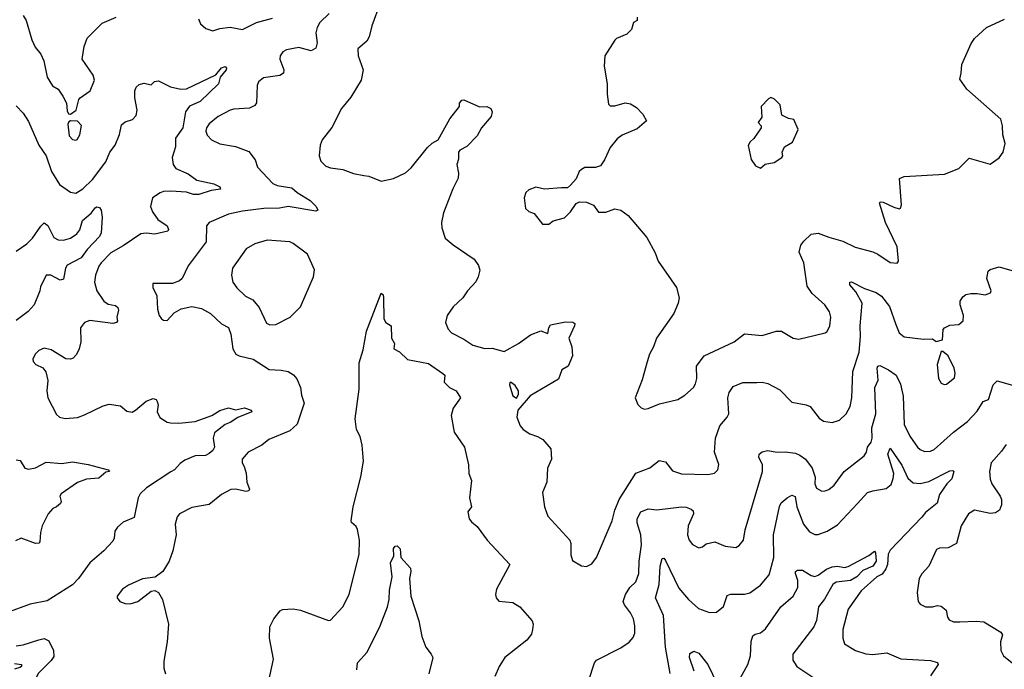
# Model space of a CAD drawing. Extents: x 2133489 to 2292442, y 756223 to 916462.
# Tile 397 of 463: x 2239845 to 2245455, y 887048 to 890750. Entities that reach past the tile are written whole.
import ezdxf

# ---------------------------------------------------------------- set-up
doc = ezdxf.new("R2010")
doc.units = 0

msp = doc.modelspace()

# ---------------------------------------------------------------- linework, layer by layer
at = {"layer": '0CON20XD'}
for points in [[(2241899.2, 890845), (2241852, 890715), (2241836.9, 890653.1), (2241822, 890628), (2241771.2, 890585), (2241774, 890545), (2241801.4, 890465), (2241791.5, 890405), (2241731.3, 890308.7), (2241679.2, 890245), (2241623.2, 890136.8), (2241568, 890065), (2241557.5, 890035), (2241552, 889975), (2241560.8, 889945), (2241590, 889915), (2241615, 889905.7), (2241686.8, 889896.8), (2241746.4, 889873.6), (2241805, 889862), (2241835, 889858.6), (2241905, 889830.8), (2241975, 889845.7), (2242043, 889877), (2242075, 889906.2), (2242167.9, 890022.1), (2242194.2, 890045.8), (2242228.8, 890065), (2242296.2, 890185), (2242350, 890255), (2242351.2, 890275), (2242365, 890292.5), (2242375, 890293.3), (2242465, 890253.3), (2242506.1, 890256.1), (2242530, 890245), (2242537.5, 890225), (2242531.7, 890198.3), (2242476.7, 890135), (2242452.3, 890087.7), (2242391.7, 890028.3), (2242353.4, 890006.6), (2242344.3, 889995), (2242344.2, 889955), (2242335.7, 889924.3), (2242345.8, 889875), (2242342.7, 889847.3), (2242312.7, 889787.3), (2242259.5, 889650.5), (2242248.8, 889595), (2242250, 889565), (2242268.8, 889505), (2242315, 889468), (2242433.8, 889385), (2242459.1, 889349.1), (2242466.2, 889323.8), (2242457.8, 889285), (2242443.6, 889256.4), (2242396, 889205), (2242369.2, 889165), (2242315, 889114.4), (2242280, 889065), (2242270.8, 889025), (2242285.7, 888985.7), (2242305.6, 888965.6), (2242375, 888930), (2242426.2, 888895), (2242495, 888875.6), (2242537.4, 888877.4), (2242605, 888860), (2242686.2, 888905), (2242755, 888953.8), (2242815, 888976.7), (2242855, 888962.5), (2242860, 888995), (2242868.8, 889011.2), (2242955, 889029.2), (2242997.3, 889027.3), (2243008, 889018), (2243006.2, 889005), (2242973.8, 888935), (2242991.2, 888885), (2242993.8, 888835), (2242970, 888775), (2242933.8, 888755), (2242915, 888702.5), (2242754.1, 888605.9), (2242683.3, 888525), (2242676.7, 888485), (2242695.8, 888435.8), (2242713.8, 888415), (2242750.9, 888390.9), (2242795, 888375.8), (2242825, 888358), (2242872, 888305), (2242875.8, 888245), (2242853.1, 888195), (2242849.2, 888115), (2242824.2, 888055), (2242834.2, 887974.2), (2242855, 887921.2), (2242979.2, 887785), (2242985.6, 887765), (2242985, 887700), (2242995, 887667.5), (2243045, 887637.5), (2243075, 887633.8)], [(2239865, 890774), (2239881.4, 890745), (2239914.3, 890635), (2239933.2, 890593.2), (2239965, 890553.3), (2239982.9, 890515), (2240002.1, 890422.1), (2240032.7, 890372.7), (2240063.9, 890353.9), (2240090, 890315), (2240111.2, 890275), (2240115, 890230), (2240123.6, 890213.6), (2240135, 890212.5), (2240166.1, 890233.9), (2240181.2, 890295), (2240188.8, 890305), (2240246.2, 890345), (2240271.2, 890405), (2240263.8, 890435), (2240200, 890525), (2240211.9, 890598.1), (2240230, 890645), (2240315, 890730), (2240395, 890764.2)], [(2241608, 890785), (2241556, 890735), (2241539.5, 890705), (2241532.8, 890675), (2241540.7, 890619.3), (2241532.4, 890587.6), (2241505, 890572.9), (2241435, 890591.5), (2241365, 890577.8), (2241345, 890567.1), (2241330, 890545), (2241326.9, 890525), (2241350.6, 890465), (2241347.5, 890445), (2241327.6, 890432.4), (2241235, 890418.2), (2241205, 890396), (2241197.1, 890375), (2241193.4, 890276.6), (2241185, 890260.8), (2241155, 890245.6), (2241065, 890240.8), (2241045, 890234.2), (2240975, 890199.2), (2240925, 890156), (2240910, 890135), (2240906.2, 890115), (2240912.3, 890092.3), (2240937.5, 890065), (2240985, 890043.8), (2241075, 890028), (2241150, 890000), (2241187.5, 889952.5), (2241199.5, 889909.5), (2241287.6, 889817.6), (2241312.5, 889805), (2241395, 889792.5), (2241425.8, 889765), (2241499.1, 889719.1), (2241534.3, 889685), (2241543.8, 889665), (2241531.7, 889658.3), (2241375, 889685.5), (2241325, 889676.2), (2241235.4, 889674.6), (2241115, 889659.2), (2241035, 889641.5), (2240924, 889595), (2240908.6, 889575), (2240908.1, 889485), (2240805, 889348), (2240771.2, 889275), (2240755, 889262), (2240715, 889246), (2240603.8, 889246.2), (2240603.3, 889225), (2240625.9, 889175.9), (2240630.5, 889100.5)], [(2240863.8, 890755), (2240875, 890727.5), (2240905, 890700), (2240945, 890686.2), (2240985, 890700), (2241045, 890706.9), (2241115, 890694), (2241195, 890734.3), (2241285, 890759.5)], [(2243363.3, 890765), (2243363.6, 890746.4), (2243342.5, 890735), (2243330, 890695), (2243305, 890667.5), (2243246.1, 890643.9), (2243235, 890633.3), (2243178, 890545), (2243174.2, 890485), (2243192.5, 890385), (2243192, 890325), (2243199.3, 890269.3), (2243210, 890260), (2243235, 890258.8), (2243294.1, 890275.9), (2243325, 890270), (2243359.3, 890249.3), (2243395, 890212.5), (2243416.1, 890173.9), (2243362.3, 890127.7), (2243277.3, 890092.7), (2243248.8, 890071.2), (2243208.8, 890021.2), (2243177.7, 889952.3), (2243155, 889917.5), (2243125, 889907.5), (2243065, 889907.5), (2243045, 889897.5), (2243033.3, 889885), (2243016.1, 889843.9), (2242983, 889807), (2242967, 889793), (2242931.7, 889791.7), (2242835, 889783.8), (2242785, 889796.2), (2242745, 889781.2), (2242728.8, 889765), (2242718.8, 889735), (2242726.7, 889675), (2242745, 889656.7), (2242775.8, 889645.8), (2242823.3, 889585), (2242860, 889585), (2242885, 889603.3), (2242948.3, 889621.7), (2242982.5, 889655), (2243015, 889702.5), (2243035, 889712.5), (2243075, 889710), (2243115, 889692.5), (2243143.6, 889653.6), (2243185, 889654.2), (2243235, 889672.5), (2243270, 889665), (2243312, 889635), (2243418.9, 889508.9), (2243465, 889422.5), (2243483.3, 889375), (2243587.8, 889225), (2243602, 889165), (2243596, 889135), (2243571.2, 889075), (2243473.8, 888935), (2243456.7, 888885), (2243433.8, 888845), (2243420.5, 888799.5), (2243391.7, 888698.3), (2243351.2, 888595), (2243366.4, 888556.4), (2243385, 888537.5), (2243405, 888530), (2243425, 888533.8)], [(2243425, 888533.8), (2243489.5, 888560.5), (2243595, 888586.2), (2243635, 888610), (2243683.8, 888655), (2243695.8, 888675), (2243703.1, 888705), (2243701.1, 888775), (2243744.3, 888835), (2243915.9, 888914.1), (2243975, 888960.6), (2244075, 888950.8), (2244155, 888974.3), (2244185, 888976), (2244252.5, 888935), (2244285, 888929.2), (2244434.1, 888965.9), (2244445.8, 888974.2), (2244460, 889005), (2244465.8, 889054.2), (2244458, 889085), (2244432.5, 889125), (2244359.6, 889189.6), (2244331.7, 889231.7), (2244312.5, 889365), (2244285.8, 889425), (2244296, 889465), (2244311.8, 889488.2), (2244355, 889527.8), (2244395, 889534.2), (2244455, 889510), (2244535, 889488.6), (2244605, 889453.5), (2244705, 889427.1), (2244735, 889414), (2244805, 889366.2), (2244845, 889362.5), (2244852.5, 889375), (2244844, 889455), (2244777.5, 889595), (2244743.3, 889705), (2244747.5, 889712.5), (2244765, 889711.2), (2244825, 889682), (2244855, 889673.3), (2244863, 889677), (2244868.8, 889695), (2244857.5, 889845), (2244885, 889856), (2245115, 889870.6), (2245195, 889902.5), (2245255, 889961.2), (2245375, 889926.7), (2245426.4, 889963.6), (2245447.5, 889995), (2245460, 890045), (2245446.2, 890095), (2245443.9, 890146.1), (2245435, 890183.3), (2245241.2, 890355), (2245200.7, 890410.7), (2245210, 890445), (2245213.3, 890495), (2245266.7, 890615), (2245285, 890643.3), (2245354.2, 890705.8), (2245455, 890754.2)], [(2239825, 890260), (2239865, 890218), (2239895, 890170), (2239954.8, 890034.8), (2239995.4, 889975), (2240025.4, 889885), (2240072, 889812), (2240135, 889767.5), (2240165, 889761.9), (2240205, 889785.5), (2240259.9, 889840.1), (2240335, 889940), (2240357.9, 889995), (2240388.1, 890035), (2240414.4, 890095.6), (2240425, 890152), (2240445, 890167.5), (2240488.3, 890181.7), (2240508, 890205), (2240514.2, 890235), (2240500.6, 890305), (2240501.4, 890345), (2240508.8, 890365), (2240525, 890381.2), (2240555, 890388.6), (2240595, 890378.8), (2240612.3, 890397.7), (2240635, 890402.5), (2240705, 890367.5), (2240762.5, 890355), (2240795, 890357.1), (2240963.4, 890436.6), (2240995, 890476.4), (2241015, 890484.2), (2241022.9, 890475), (2241021.9, 890465), (2240986.8, 890423.2), (2240977.8, 890385), (2240872.8, 890285), (2240812.6, 890257.4), (2240790.5, 890225), (2240773.8, 890135), (2240732.9, 890075), (2240732.2, 890025), (2240714.1, 889965), (2240718.5, 889925), (2240735, 889901.5), (2240805, 889872.3), (2240855, 889836.2), (2240951.2, 889815), (2240985, 889798.1), (2240990, 889785), (2240935, 889776), (2240865, 889754.7), (2240835, 889754.7), (2240795, 889767.3), (2240707, 889773), (2240665, 889770.9), (2240645, 889763.3), (2240602, 889735), (2240589.4, 889685), (2240601.1, 889655), (2240631.8, 889611.8), (2240685, 889576), (2240692.2, 889555), (2240688.6, 889545), (2240615, 889528.5), (2240565, 889533.5), (2240535, 889530), (2240435, 889461.8), (2240365, 889421.5), (2240309.1, 889365), (2240295.5, 889345), (2240277.8, 889295), (2240270.6, 889255), (2240284.5, 889205), (2240325, 889145.6), (2240348.3, 889128.3), (2240390.6, 889120.6), (2240405, 889109.4), (2240407.5, 889095), (2240399.1, 889055), (2240403.1, 889035), (2240397.1, 889025), (2240375, 889018.2), (2240245, 889035.6), (2240215, 889024), (2240190.8, 888995), (2240193.1, 888915), (2240184.2, 888875), (2240168.7, 888841.3), (2240149.1, 888820.9), (2240135, 888815.8), (2240108, 888818), (2240025, 888869.2), (2239985, 888879.2), (2239953.3, 888865), (2239933.8, 888845), (2239920, 888815), (2239921.7, 888801.7), (2239937.5, 888785), (2239976.1, 888766.1), (2239993.9, 888743.9), (2240006.2, 888695), (2240000, 888635), (2240006, 888595), (2240055, 888500), (2240072.5, 888485), (2240105, 888477.5), (2240175, 888482.9), (2240215, 888498.1), (2240320.2, 888549.8), (2240355, 888559.4), (2240418.8, 888548.8), (2240455, 888518.8), (2240485, 888514.2), (2240505, 888524.2), (2240565, 888575.6), (2240605, 888592), (2240623.3, 888585), (2240628.8, 888575), (2240633.8, 888555), (2240628, 888515), (2240643.2, 888483.2), (2240685, 888457.5), (2240705, 888452.9), (2240750.9, 888450.9), (2240845, 888460.4), (2240940, 888495), (2240985, 888523.8), (2241035, 888538.9), (2241075, 888527.1), (2241125, 888537.5), (2241163.3, 888525), (2241167.5, 888515), (2241087.1, 888482.9), (2241045, 888454.5), (2241016.4, 888443.6), (2240955, 888395.8), (2240946.7, 888365), (2240955.5, 888315), (2240945.5, 888295), (2240925, 888277.1), (2240903, 888267), (2240845, 888264), (2240785, 888239.2), (2240759.3, 888220.7), (2240727.5, 888185), (2240706.7, 888173.3), (2240567.8, 888082.2), (2240531.7, 888048.3), (2240520, 888025), (2240496.5, 887913.5), (2240435, 887887.5), (2240402.7, 887857.3), (2240387.1, 887835), (2240382.9, 887795), (2240375, 887778), (2240325, 887724.2), (2240245.5, 887654.5), (2240180, 887565), (2240145, 887530), (2240001.7, 887438.3), (2239905, 887420), (2239769.3, 887370.7)], [(2244065, 889903.3), (2244093, 889927), (2244143.6, 889936.4), (2244187.5, 889965), (2244192.5, 889975), (2244190, 889995), (2244202.5, 890025), (2244248.3, 890051.7), (2244281.2, 890125), (2244255, 890182.5), (2244225, 890187.5), (2244187, 890207), (2244177.5, 890265), (2244145, 890297.5), (2244125, 890306.7), (2244110.7, 890299.3), (2244070, 890255), (2244072.5, 890195), (2244052.5, 890165), (2244070, 890145), (2244070, 890135), (2244027.3, 890072.7), (2244006.7, 890055), (2243996.4, 890033.6), (2244013, 889953), (2244037, 889917), (2244065, 889903.3)], [(2240165, 890063.3), (2240173.3, 890066.7), (2240188, 890095), (2240196.8, 890146.8), (2240175, 890171.2), (2240135, 890173.3), (2240125, 890167.5), (2240120, 890155), (2240127.7, 890087.7), (2240145, 890066.7), (2240165, 890063.3)], [(2239825, 889431.5), (2239885, 889473.8), (2239917.7, 889505), (2239965, 889574), (2239985, 889593.3), (2240005, 889576.7), (2240038.8, 889508.8), (2240065, 889495.8), (2240095, 889494.5), (2240135.4, 889504.6), (2240170.5, 889529.5), (2240187.1, 889552.9), (2240203.2, 889605), (2240251.9, 889648.1), (2240275, 889677.3), (2240285, 889683.1), (2240299.3, 889679.3), (2240308.6, 889665), (2240315.7, 889624.3), (2240309.4, 889535), (2240300.6, 889515), (2240229.2, 889440.8), (2240195, 889392.5), (2240115, 889352.2), (2240106.2, 889335), (2240095, 889271.2), (2240075, 889265.8), (2240023.3, 889295), (2239995.7, 889294.3), (2239962.7, 889227.3), (2239960, 889205), (2239928, 889125), (2239892.4, 889087.6), (2239825, 889035.8)], [(2241270.5, 889010.5), (2241305, 889012.5), (2241385.5, 889054.5), (2241445, 889113.3), (2241519.2, 889285), (2241524.2, 889325), (2241485.7, 889415), (2241404, 889475), (2241385, 889484.4), (2241255, 889494.4), (2241185, 889473.3), (2241134.7, 889445.3), (2241057.5, 889335), (2241051.9, 889295), (2241059.4, 889255), (2241081.7, 889221.7), (2241130.8, 889175), (2241173.1, 889153.1), (2241210.3, 889110.3), (2241250.3, 889020.3), (2241270.5, 889010.5)], [(2243075, 887633.8), (2243105, 887648.8), (2243130.8, 887685), (2243220, 887895), (2243236.4, 887955), (2243261.2, 888015), (2243354.7, 888165.3), (2243435, 888196.9), (2243487.7, 888237.7), (2243525, 888230), (2243565, 888179.2), (2243615, 888161.4), (2243765, 888158), (2243803.6, 888166.4), (2243823.3, 888185), (2243829.2, 888215), (2243804.4, 888285), (2243808.9, 888365), (2243835, 888435.8), (2243875.6, 888485), (2243884.4, 888505), (2243880, 888595), (2243886.9, 888625), (2243909.7, 888660.3), (2243965, 888683.1), (2244045, 888682.9), (2244075, 888684.3), (2244106.8, 888676.8), (2244175, 888640.8), (2244245, 888570.6), (2244325, 888555.6), (2244348.8, 888545), (2244400.3, 888480.3), (2244425, 888462), (2244475, 888454), (2244515, 888468), (2244554.2, 888505), (2244576.7, 888545), (2244586.2, 888595), (2244592.1, 888745), (2244627.1, 888855), (2244635.4, 888944.6), (2244633.8, 889005), (2244644.5, 889135), (2244608.9, 889198.9), (2244575, 889240), (2244573.8, 889255), (2244585, 889255.8), (2244658.8, 889218.8), (2244724, 889195), (2244754.3, 889175), (2244800.5, 889115), (2244836, 889014), (2244855.7, 888965), (2244885, 888943.1), (2244995, 888928.9), (2245045, 888931.2), (2245067, 888917), (2245103.3, 888926.7), (2245106, 888984), (2245113.3, 888995), (2245145, 889010), (2245195, 889012.5), (2245220.8, 889035), (2245222.9, 889065), (2245204, 889125), (2245204.2, 889145.8), (2245219.5, 889170.5), (2245235, 889183.8), (2245265, 889190), (2245300.7, 889190.7), (2245345, 889182.5), (2245376.4, 889193.6), (2245380, 889205), (2245356.2, 889275), (2245363.6, 889316.4), (2245375, 889327.5), (2245425, 889341.2), (2245525, 889314.2)], [(2241263.3, 886975), (2241290.5, 887105), (2241268.8, 887225), (2241270.6, 887289.4), (2241293.7, 887336.3), (2241329.1, 887380.9), (2241341.5, 887388.5), (2241403, 887393), (2241445.6, 887385.6), (2241603.6, 887326.4), (2241615, 887327.5), (2241686.3, 887403.7), (2241721.5, 887475), (2241779.6, 887705), (2241781.1, 887785), (2241769.4, 887845), (2241761.5, 887861.5), (2241735.8, 887885), (2241734.4, 887894.4), (2241744.3, 887975), (2241789.4, 888145), (2241802.9, 888235), (2241795.7, 888325), (2241784, 888375), (2241764.5, 888414.5), (2241756.9, 888475), (2241780, 888645), (2241780, 888795), (2241802, 888868), (2241820, 888975), (2241905, 889192.5), (2241915, 889182.5), (2241918.5, 889165), (2241920, 889045), (2241930.8, 889025), (2241961.2, 889005), (2241963.3, 888935), (2241980, 888905), (2241977.5, 888875), (2242008.3, 888858.3), (2242054.1, 888814.1), (2242175, 888791.1), (2242255, 888733.3), (2242266.7, 888725), (2242263.9, 888683.9), (2242293.9, 888653.9), (2242332.5, 888635), (2242357.1, 888595), (2242315, 888536.2), (2242302.5, 888495), (2242320.5, 888400.5), (2242378.8, 888315), (2242403, 888213), (2242404.5, 888164.5), (2242420, 888125), (2242408, 888025), (2242420, 887975), (2242399.2, 887945), (2242405.6, 887905.6), (2242418.3, 887888.3), (2242452.4, 887862.4), (2242508, 887785), (2242636.7, 887645), (2242562.5, 887505), (2242556.2, 887475), (2242560, 887455), (2242575, 887436.7), (2242655, 887429.2), (2242695, 887404), (2242764, 887325), (2242770, 887305), (2242767.5, 887275), (2242761.2, 887248.8), (2242734, 887215), (2242609.2, 887115), (2242577.5, 887065), (2242552.7, 887007.3)], [(2240630.5, 889100.5), (2240640, 889065), (2240652.5, 889045), (2240665, 889037.5), (2240685, 889036.7), (2240725, 889080), (2240765, 889102.5), (2240825, 889115.6), (2240880, 889105), (2240931.2, 889075), (2240995, 889017.5), (2241035.5, 888995.5), (2241048.7, 888958.7), (2241060, 888875), (2241076.2, 888845), (2241095, 888834.3), (2241175, 888815.8), (2241266, 888756), (2241335, 888753.3), (2241375, 888744.4), (2241405, 888727.1), (2241423.8, 888703.8), (2241445.5, 888655), (2241450.9, 888610.9), (2241465.7, 888565), (2241425.3, 888444.7), (2241385, 888408.1), (2241265, 888358.5), (2241224, 888326), (2241147.5, 888285), (2241113.1, 888245), (2241113.3, 888225), (2241123.2, 888203.2), (2241134.6, 888165), (2241139.5, 888115), (2241154, 888075), (2241150, 888065), (2241135, 888061.4), (2241075, 888075.6), (2241047.6, 888072.4), (2240995, 888044.2), (2240925, 887986.9), (2240825, 887970.8), (2240755, 887933.8), (2240742.1, 887917.9), (2240730, 887875), (2240735.8, 887815), (2240716.7, 887723.3), (2240697.1, 887665), (2240661.2, 887605), (2240617.7, 887572.3), (2240545, 887563.8), (2240465, 887528.1), (2240431.4, 887505), (2240400, 887465), (2240400, 887455), (2240416.2, 887435), (2240445, 887423.1), (2240475, 887421.1), (2240518.8, 887435), (2240595, 887493.8), (2240615, 887496.7), (2240635, 887486.7), (2240658, 887445), (2240692.9, 887305), (2240684.4, 887205.6), (2240665.8, 887095), (2240666, 887055), (2240675, 887022.5)], [(2245111.7, 888671.7), (2245125, 888673.8), (2245170.5, 888709.5), (2245175.8, 888735), (2245169.2, 888765), (2245135.6, 888835), (2245105, 888860), (2245095, 888860), (2245072.9, 888785), (2245080, 888705), (2245095, 888678.8), (2245111.7, 888671.7)], [(2243085, 886980), (2243120.6, 887085), (2243130.6, 887099.4), (2243270.4, 887169.6), (2243316.6, 887203.4), (2243339.7, 887230.3), (2243349.4, 887255), (2243350, 887295), (2243341.5, 887335), (2243325, 887369.2), (2243290, 887415), (2243283.3, 887435), (2243295.7, 887475), (2243321.4, 887515), (2243355, 887547.5), (2243372.3, 887595), (2243374.7, 887665), (2243387.4, 887757.4), (2243384.1, 887815), (2243363.7, 887883.7), (2243362.8, 887905), (2243384.1, 887945.9), (2243425, 887963.5), (2243475, 887956.9), (2243615, 887973.5), (2243642.1, 887972.1), (2243671.4, 887961.4), (2243681.4, 887951.4), (2243684.3, 887935), (2243654.5, 887865), (2243648.9, 887815), (2243660, 887785), (2243678.8, 887758.8), (2243715, 887740), (2243735, 887746.2), (2243757, 887763), (2243805, 887774.3), (2243865, 887749.2), (2243925, 887742), (2243945, 887753.8), (2243969.2, 887785), (2243977.5, 887842.5), (2244076.9, 888175), (2244077.1, 888215), (2244057.1, 888255), (2244058, 888275), (2244075, 888288.1), (2244105, 888294.4), (2244160, 888285), (2244207.2, 888287.2), (2244265, 888280), (2244289.4, 888269.4), (2244321.5, 888245), (2244360.8, 888195), (2244376.8, 888143.2), (2244375.6, 888105), (2244385, 888081.2), (2244415, 888064.2), (2244435, 888064.4), (2244455, 888072.9), (2244485, 888097.5), (2244542.9, 888175), (2244655.7, 888265), (2244669.4, 888285), (2244675.5, 888315), (2244697.2, 888342.7), (2244702.5, 888365), (2244700.4, 888425), (2244722.4, 888505), (2244717.5, 888655), (2244736.9, 888696.9), (2244729.6, 888765), (2244735, 888775.6), (2244745, 888778.9), (2244795.3, 888755.3), (2244839.2, 888725), (2244863.9, 888673.9), (2244878.7, 888605), (2244884.2, 888444.2), (2244916.8, 888376.8), (2244960.6, 888315), (2244975, 888300.6), (2244999.5, 888289.5), (2245035, 888290.8), (2245055, 888301.5), (2245165, 888400), (2245245, 888460.6), (2245299.9, 888520.1), (2245335, 888574.2), (2245364.4, 888585.6), (2245391.2, 888668.8), (2245415, 888692.5), (2245515, 888664)], [(2242675, 888592.5), (2242686.4, 888613.6), (2242687.5, 888635), (2242667.5, 888665), (2242645, 888683.3), (2242637.5, 888682.5), (2242635, 888670), (2242655, 888606.7), (2242675, 888592.5)], [(2245465, 888330), (2245439.5, 888290.5), (2245380.6, 888225), (2245370, 888175), (2245375, 888132.5), (2245384.3, 888105), (2245431.9, 888035), (2245439.4, 888015), (2245439.4, 887985), (2245427.1, 887955), (2245405, 887940), (2245375, 887936.9), (2245285, 887954.3), (2245250, 887935), (2245210, 887865), (2245182, 887765), (2245135, 887740.6), (2245085, 887739.2), (2245068.8, 887731.2), (2245025, 887636.2), (2244985, 887592), (2244970.6, 887565), (2244959.2, 887485), (2244964, 887435), (2244975, 887418.8), (2245005, 887404.2), (2245045, 887404.3), (2245075, 887412), (2245095, 887408.8), (2245124, 887385), (2245130.8, 887345), (2245140.7, 887330.7), (2245165, 887319.5), (2245202, 887318), (2245295, 887322.5), (2245337.9, 887317.9), (2245435, 887260), (2245444, 887245), (2245433.1, 887205), (2245435.8, 887155), (2245451.2, 887125), (2245498.8, 887085)], [(2243550.9, 887025), (2243525.3, 887175), (2243513.2, 887355), (2243467.8, 887455), (2243488.1, 887531.9), (2243494.1, 887635.9), (2243505, 887680), (2243515, 887681.2), (2243525, 887668), (2243599.9, 887509.9), (2243655.3, 887445.3), (2243712, 887395), (2243775, 887371.4), (2243815.6, 887374.4), (2243854.4, 887405.6), (2243875, 887468.8), (2243894.4, 887475.6), (2243975, 887475.7), (2244005, 887484.3), (2244065, 887527.5), (2244115, 887585.7), (2244142.1, 887685), (2244139.5, 887815), (2244174.7, 887975.3), (2244184, 887996), (2244218.5, 888025), (2244245, 888039.6), (2244263.8, 888033.8), (2244273.1, 887975), (2244310, 887875), (2244345, 887831.4), (2244375, 887817.1), (2244395, 887817.1), (2244445, 887835.7), (2244505, 887872.2), (2244617.6, 887992.4), (2244676.2, 888055), (2244705, 888065.6), (2244782.1, 888077.9), (2244809.4, 888100.6), (2244822.3, 888135), (2244825.2, 888164.8), (2244791.5, 888275), (2244805, 888308), (2244871.5, 888211.5), (2244905, 888137.8), (2244935, 888110), (2244975, 888107.8), (2245025, 888118.4), (2245145, 888178.6), (2245161.2, 888181.2), (2245168, 888175), (2245156.6, 888133.4), (2245126.9, 888105), (2245085.4, 888044.6), (2245071.9, 887995), (2245005, 887941.9), (2244985, 887914.3), (2244805, 887726.9), (2244794, 887705), (2244788.9, 887645), (2244780.1, 887619.9), (2244759.5, 887590.5), (2244728, 887575), (2244639.4, 887495), (2244565, 887390), (2244535.7, 887275), (2244534, 887225), (2244545, 887193.3), (2244607.5, 887155), (2244665, 887135.7), (2244705, 887133.3), (2244785, 887141.1), (2244865, 887107.8), (2245035, 887098.6), (2245075, 887086), (2245077.5, 887075), (2245035, 887010)], [(2239825, 888242.7), (2239848.3, 888238.3), (2239874.2, 888195), (2239895, 888188.5), (2239935, 888195.4), (2239995, 888229.1), (2240085, 888221.5), (2240145, 888230), (2240235, 888216), (2240350, 888185), (2240356.7, 888175), (2240335, 888171.2), (2240295, 888136.5), (2240225, 888130.8), (2240175, 888113.1), (2240081.1, 888048.9), (2240074.2, 888035), (2240080.8, 888005), (2240076.6, 887993.4), (2240055.5, 887974.5), (2240033.3, 887965), (2240006.7, 887935), (2239973.8, 887865)], [(2239973.8, 887865), (2239962.7, 887827.3), (2239960, 887775), (2239953.9, 887766.1), (2239935, 887766), (2239854.1, 887795.9), (2239820.5, 887779.5)], [(2241766.2, 887045), (2241770, 887085), (2241824.5, 887145.5), (2241898.6, 887295), (2241940, 887405), (2241950.8, 887445), (2241951.7, 887498.3), (2241966.7, 887575), (2241957.5, 887655), (2241976.2, 887695), (2241975, 887736.7), (2241985, 887750), (2241995, 887752), (2242012, 887735), (2242016.2, 887685), (2242072, 887625), (2242074, 887605), (2242065.7, 887565), (2242073.1, 887465), (2242120, 887325), (2242135.6, 887235), (2242158.6, 887175), (2242190, 887135), (2242198, 887115), (2242176.9, 887023.1)], [(2243921.8, 886945), (2243994.1, 887075), (2244008.2, 887125), (2244013, 887207), (2244021.5, 887238.5), (2244035, 887248.9), (2244065, 887255.6), (2244095, 887278.5), (2244181.1, 887405), (2244251.9, 887465), (2244277.8, 887515), (2244279.4, 887555), (2244265.6, 887595), (2244265.8, 887605), (2244276.4, 887613.6), (2244305, 887613.8), (2244355, 887581.8), (2244375, 887577.8), (2244395, 887584.4), (2244441.1, 887618.9), (2244475, 887632), (2244505.3, 887635.3), (2244545, 887628.8), (2244565, 887634.1), (2244683.3, 887696.7), (2244715, 887721.2), (2244721.9, 887711.9), (2244724.6, 887665), (2244705, 887636.6), (2244648.1, 887611.9), (2244615, 887574.3), (2244578.8, 887555), (2244496.2, 887543.8), (2244478.6, 887531.4), (2244431.3, 887448.7), (2244396.8, 887405), (2244383.9, 887326.1), (2244369.3, 887290.7), (2244250, 887135), (2244249.8, 887099.8), (2244273.3, 887065), (2244369.1, 886999.1)], [(2239954.3, 887215.7), (2239985, 887224.2), (2240010.7, 887210.7), (2240038.4, 887155), (2240039.7, 887120.3), (2240025, 887097.8), (2239949.6, 887025), (2239937.1, 886995), (2239931.4, 886935), (2239789.1, 886820.9)], [(2239825, 887181.3), (2239865, 887187.2), (2239954.3, 887215.7)], [(2243688.3, 887038.3), (2243660.6, 887115), (2243662.5, 887137.5), (2243685, 887151.1), (2243715, 887140), (2243766, 887076), (2243818.5, 886965)], [(2239815, 887080.3), (2239855.8, 887075), (2239854.4, 887065), (2239845, 887057.5), (2239815, 887049.6)]]:
    msp.add_lwpolyline(points, dxfattribs=at)

doc.saveas('drawing.dxf')
